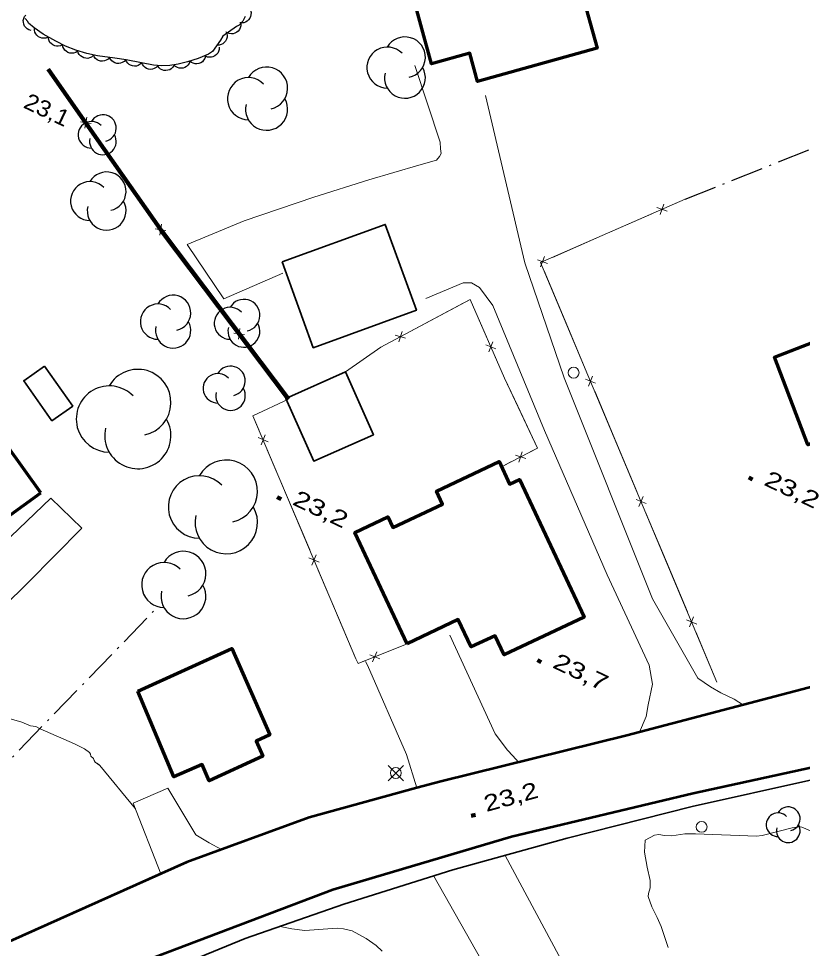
# Model space of a CAD drawing. Extents: x 356765 to 358572, y 5103174 to 5104650.
# Drawn here: x 357474.9 to 357547, y 5103908.7 to 5103994.1 of the extents above; entities that cross this region are included whole.
import ezdxf

# ---------------------------------------------------------------- set-up
doc = ezdxf.new("R2010")
doc.units = 0
doc.header["$LTSCALE"] = 0.6
doc.linetypes.add('DOT_DASHED', pattern=[7.7, 5, -1.2, 0.3, -1.2])
for name, color, linetype, lineweight in [('19', 7, 'Continuous', 13), ('2', 7, 'Continuous', 13), ('21', 7, 'Continuous', 53), ('22', 7, 'Continuous', 35), ('3', 7, 'Continuous', 140), ('31', 7, 'Continuous', 70), ('36', 7, 'Continuous', 13), ('37', 7, 'Continuous', 13), ('41', 7, 'DOT_DASHED', 25), ('44', 7, 'Continuous', 25)]:
    doc.layers.add(name, color=color, linetype=linetype, lineweight=lineweight)

msp = doc.modelspace()

# ---------------------------------------------------------------- linework, layer by layer
at = {"layer": '19'}
for p, q in [((357526.52, 5103904.49), (357519.66, 5103917.24)), ((357513.1, 5103915.34), (357524.85, 5103894.74))]:
    msp.add_line(p, q, dxfattribs=at)
for points in [[(357499.24, 5103970.71), (357493.82, 5103968.36), (357490.45, 5103973.36), (357495.67, 5103975.52), (357502.08, 5103977.71), (357507.15, 5103979.28), (357511.73, 5103980.63), (357513.35, 5103981.09), (357513.64, 5103981.43), (357513.8, 5103981.72), (357513.74, 5103982.14), (357513.7, 5103982.76), (357511.37, 5103989.8)], [(357517.86, 5103987.03), (357521.48, 5103971.68), (357525.11, 5103961.09), (357533.21, 5103940.79), (357537.39, 5103933.51), (357538.55, 5103932.73), (357539.49, 5103932.18), (357540.71, 5103931.58), (357541.57, 5103931.05)], [(357512.37, 5103968.39), (357515.81, 5103969.84), (357516.57, 5103969.82), (357517.3, 5103969.41), (357518.53, 5103967.74), (357523.28, 5103956.26), (357529.06, 5103943), (357532.92, 5103934.71), (357533.22, 5103932.98), (357532.83, 5103931.06), (357532.63, 5103930), (357532.03, 5103928.56)], [(357462.09, 5103925.87), (357461.85, 5103926.53), (357461.69, 5103927.29), (357461.65, 5103928.1), (357462.07, 5103928.84), (357462.52, 5103929.47), (357463.4, 5103930.34), (357467.03, 5103933.67), (357471.38, 5103937.96), (357475.8, 5103942.27), (357480.76, 5103947.3), (357477.9, 5103950.06), (357470.56, 5103943.04), (357465.45, 5103937.66), (357461.36, 5103933.19)], [(357520.9, 5103925.8), (357520.38, 5103926.37), (357519.89, 5103926.9), (357518.76, 5103928.41), (357514.59, 5103937.46)], [(357511.54, 5103923.43), (357510.6, 5103926.51), (357507.03, 5103934.7), (357506.84, 5103935.06)], [(357488.03, 5103915.55), (357485.47, 5103922.04), (357488.67, 5103923.42), (357491.22, 5103919.13), (357492.45, 5103918.4), (357493.58, 5103917.78)]]:
    msp.add_lwpolyline(points, dxfattribs=at)
at = {"layer": '2'}
msp.add_line((357482.42, 5103925.51), (357485.68, 5103921.51), dxfattribs=at)
for points in [[(357466.86, 5103933.51), (357467.39, 5103933.2), (357472.57, 5103930.37), (357474.3, 5103929.75), (357475.23, 5103929.49), (357476.04, 5103929.13), (357476.51, 5103929.09), (357476.92, 5103928.87), (357480.08, 5103927.5), (357481, 5103927.04), (357481.45, 5103926.68), (357481.54, 5103926.55), (357481.59, 5103926.34), (357481.84, 5103926.15)], [(357481.84, 5103926.15), (357481.88, 5103925.95), (357481.98, 5103925.79), (357482.42, 5103925.51), (357482.15, 5103925.71)], [(357534.65, 5103908.79), (357534, 5103910.7), (357533.65, 5103911.54), (357533.16, 5103912.51), (357532.82, 5103913.47), (357532.84, 5103913.74), (357532.99, 5103914.26), (357533.01, 5103914.93), (357532.72, 5103916.17), (357532.47, 5103917.54), (357532.54, 5103918.63), (357533.41, 5103919.11), (357533.81, 5103919.17), (357534.33, 5103919.07), (357534.99, 5103919.05), (357536.2, 5103919.23), (357537.16, 5103919.23), (357542.79, 5103919.01), (357543.31, 5103919.08), (357546.06, 5103919.76), (357546.81, 5103919.86), (357546.96, 5103919.83), (357547.91, 5103919.43)], [(357498.98, 5103910.71), (357500.05, 5103910.49), (357501.25, 5103910.33), (357504.24, 5103910.55), (357504.82, 5103910.49), (357505.61, 5103910.3), (357506.89, 5103909.59), (357507.82, 5103908.95), (357508.36, 5103908.45)]]:
    msp.add_lwpolyline(points, dxfattribs=at)
at = {"layer": '21'}
for points in [[(357651.76, 5103955.95), (357619.95, 5103948.59), (357588.58, 5103941.73), (357566.37, 5103936.76), (357548.68, 5103932.92), (357532.03, 5103928.56), (357530.85, 5103928.26), (357513.75, 5103924.04), (357511.54, 5103923.43), (357501.65, 5103920.72), (357490.41, 5103916.62), (357474.1, 5103909.32), (357471.14, 5103907.86)], [(357678.36, 5103954.94), (357640.5, 5103946.09), (357619.43, 5103941.41), (357599.16, 5103936.98), (357552.82, 5103926.37), (357536.94, 5103922.93), (357520.26, 5103918.95), (357503.82, 5103914.09), (357486.6, 5103907.55), (357480.97, 5103904.95), (357472.22, 5103900.99), (357457.26, 5103892.04), (357451.72, 5103889.03), (357438.42, 5103880.3), (357419.6, 5103867.79), (357409.99, 5103860.91), (357402.64, 5103855.12), (357395.85, 5103849.3), (357387.1, 5103841.32), (357379.78, 5103834.37), (357370.08, 5103824.18), (357363.77, 5103817.05), (357355.31, 5103807.73), (357353.75, 5103805.99)]]:
    msp.add_lwpolyline(points, dxfattribs=at)
at = {"layer": '22'}
msp.add_lwpolyline([(357647.75, 5103946.51), (357634.21, 5103943.46), (357622.47, 5103940.88), (357609.15, 5103938.01), (357596.04, 5103935), (357584.77, 5103932.34), (357572.98, 5103929.8), (357562.05, 5103927.46), (357547.85, 5103924.19), (357536.87, 5103921.73), (357525.36, 5103918.83), (357514.86, 5103915.9), (357504.84, 5103912.75), (357495.77, 5103909.59), (357486.87, 5103905.97), (357479.16, 5103902.36), (357471.94, 5103898.43), (357462.55, 5103893.01), (357451.44, 5103886.54), (357441.53, 5103880.61), (357430.12, 5103873.12), (357417.36, 5103864.38), (357407.44, 5103856.91)], dxfattribs=at)
at = {"layer": '3'}
for p, q in [((357542.06, 5103951.94), (357542.42, 5103951.77)), ((357498.72, 5103950.13), (357499.08, 5103949.96)), ((357522.63, 5103935.16), (357522.99, 5103934.99)), ((357516.55, 5103920.86), (357516.93, 5103920.97))]:
    msp.add_line(p, q, dxfattribs=at)
at = {"layer": '31'}
for points in [[(357510.74, 5103997.8), (357518.36, 5103999.92), (357517.77, 5104002.07), (357520.42, 5104002.8), (357521.05, 5104000.55), (357525.26, 5104001.71), (357528.12, 5103991.38), (357517.14, 5103988.33), (357516.42, 5103990.93), (357512.91, 5103989.96), (357510.74, 5103997.8)], [(357561.06, 5103957.68), (357553.03, 5103954.36), (357552.1, 5103956.74), (357547.49, 5103954.96), (357544.44, 5103963), (357557.15, 5103967.93), (357561.06, 5103957.68)], [(357476.98, 5103950.55), (357470.75, 5103959.18), (357462.9, 5103953.51), (357469.13, 5103944.88), (357476.98, 5103950.55)], [(357510.65, 5103936.68), (357505.84, 5103946.91), (357508.88, 5103948.34), (357509.34, 5103947.37), (357513.91, 5103949.51), (357513.36, 5103950.7), (357519.12, 5103953.41), (357520.08, 5103951.34), (357520.99, 5103951.78), (357526.94, 5103939.12), (357519.59, 5103935.67), (357518.76, 5103937.42), (357516.54, 5103936.38), (357515.36, 5103938.9), (357510.65, 5103936.68)], [(357485.91, 5103932.33), (357494.54, 5103936.23), (357498.05, 5103928.32), (357496.77, 5103927.73), (357497.4, 5103926.34), (357492.46, 5103924.09), (357491.81, 5103925.59), (357489.22, 5103924.44), (357485.91, 5103932.33)]]:
    msp.add_lwpolyline(points, close=True, dxfattribs=at)
at = {"layer": '31', "lineweight": 35}
for points in [[(357499.17, 5103971.77), (357508.65, 5103975.2), (357511.51, 5103967.31), (357502.03, 5103963.87), (357499.17, 5103971.77)], [(357477.33, 5103962.18), (357479.92, 5103958.51), (357478, 5103957.16), (357475.42, 5103960.84), (357477.33, 5103962.18)], [(357499.52, 5103959.22), (357505, 5103961.65), (357507.56, 5103955.88), (357502.08, 5103953.46), (357499.52, 5103959.22)]]:
    msp.add_lwpolyline(points, close=True, dxfattribs=at)
at = {"layer": '36'}
for p, q in [((357510.32, 5103924.1), (357508.91, 5103925.51)), ((357508.91, 5103924.1), (357510.32, 5103925.51))]:
    msp.add_line(p, q, dxfattribs=at)
for centre in [(357525.9638, 5103961.5771), (357509.6168, 5103924.8074), (357537.7338, 5103919.8571)]:
    msp.add_circle(centre, 0.5, dxfattribs=at)
at = {"layer": '37'}
for p, q in [((357477.67, 5103989.46), (357480.54, 5103985.36)), ((357481.02, 5103984.05), (357481.2, 5103985.04)), ((357480.62, 5103984.63), (357481.6, 5103984.46)), ((357484.55, 5103979.63), (357487.42, 5103975.54)), ((357535.01, 5103976.98), (357536.22, 5103977.51)), ((357534.56, 5103976.4), (357533.62, 5103976.76)), ((357533.91, 5103976.11), (357534.27, 5103977.05)), ((357528.59, 5103974.18), (357533.17, 5103976.18)), ((357487.5, 5103974.8), (357488.49, 5103974.63)), ((357487.91, 5103974.22), (357488.08, 5103975.21)), ((357488.59, 5103973.91), (357491.61, 5103969.92)), ((357524.01, 5103972.17), (357528.59, 5103974.18)), ((357522.91, 5103971.31), (357523.28, 5103972.24)), ((357523.56, 5103971.59), (357522.63, 5103971.95)), ((357525.19, 5103966.34), (357523.25, 5103970.94)), ((357491.61, 5103969.92), (357494.62, 5103965.94)), ((357510.93, 5103965.35), (357515.34, 5103967.71)), ((357527.12, 5103961.73), (357525.19, 5103966.34)), ((357495.16, 5103964.64), (357495.29, 5103965.63)), ((357509.9, 5103964.4), (357510.19, 5103965.36)), ((357494.73, 5103965.21), (357495.72, 5103965.07)), ((357510.52, 5103964.74), (357509.57, 5103965.03)), ((357495.83, 5103964.34), (357498.84, 5103960.35)), ((357517.89, 5103964.14), (357518.82, 5103963.77)), ((357518.17, 5103963.49), (357518.54, 5103964.42)), ((357527.7, 5103961.27), (357527.32, 5103960.34)), ((357498.84, 5103960.35), (357499.75, 5103959.15)), ((357527.97, 5103960.62), (357527.05, 5103960.99)), ((357529.84, 5103955.27), (357527.9, 5103959.88)), ((357496.95, 5103955.61), (357497.88, 5103955.23)), ((357497.23, 5103954.96), (357497.6, 5103955.88)), ((357531.78, 5103950.66), (357529.84, 5103955.27)), ((357497.8, 5103954.5), (357499.76, 5103949.9)), ((357521.23, 5103954.32), (357520.93, 5103953.36)), ((357520.2, 5103953.38), (357519.47, 5103953)), ((357520.61, 5103953.99), (357521.56, 5103953.69)), ((357532.35, 5103950.21), (357531.97, 5103949.28)), ((357499.76, 5103949.9), (357501.71, 5103945.29)), ((357532.63, 5103949.55), (357531.7, 5103949.93)), ((357534.49, 5103944.21), (357532.55, 5103948.82)), ((357501.91, 5103943.91), (357502.29, 5103944.84)), ((357501.63, 5103944.56), (357502.56, 5103944.18)), ((357536.43, 5103939.6), (357534.49, 5103944.21)), ((357502.49, 5103943.45), (357504.44, 5103938.85)), ((357537.28, 5103938.49), (357536.35, 5103938.87)), ((357537, 5103939.14), (357536.63, 5103938.22)), ((357539.14, 5103933.15), (357537.2, 5103937.76)), ((357508.61, 5103935.85), (357510.65, 5103936.68)), ((357508.14, 5103935.28), (357507.22, 5103935.67)), ((357507.49, 5103935.01), (357507.87, 5103935.93))]:
    msp.add_line(p, q, dxfattribs=at)
at = {"layer": '37', "lineweight": 158}
msp.add_lwpolyline([(357477.67, 5103989.46), (357482.02, 5103983.24), (357488.17, 5103974.47), (357499.75, 5103959.15)], dxfattribs=at)
at = {"layer": '37'}
for points in [[(357481.68, 5103983.72), (357482.02, 5103983.24), (357484.55, 5103979.63)], [(357539.14, 5103933.15), (357522.93, 5103971.7), (357536.22, 5103977.51)], [(357505, 5103961.65), (357508.23, 5103963.91), (357516.44, 5103968.3), (357519.62, 5103961.08), (357522.64, 5103954.65), (357519.47, 5103953)], [(357515.34, 5103967.71), (357516.44, 5103968.3), (357517.95, 5103964.87)], [(357505, 5103961.65), (357508.23, 5103963.91), (357509.16, 5103964.41)], [(357518.76, 5103963.04), (357519.62, 5103961.08), (357520.84, 5103958.49)], [(357499.75, 5103959.15), (357496.48, 5103957.62), (357505.95, 5103935.29), (357506.15, 5103934.85), (357510.65, 5103936.68)], [(357499.75, 5103959.15), (357496.48, 5103957.62), (357497.02, 5103956.34)], [(357520.84, 5103958.49), (357522.64, 5103954.65), (357521.97, 5103954.3)], [(357504.44, 5103938.85), (357505.95, 5103935.29), (357506.15, 5103934.85), (357506.75, 5103935.1)]]:
    msp.add_lwpolyline(points, dxfattribs=at)
at = {"layer": '41'}
for points in [[(357536.22, 5103977.51), (357554.61, 5103984.85), (357550.95, 5103993.71)], [(357463.01, 5103915.22), (357471.79, 5103923.59), (357487.77, 5103940.1)]]:
    msp.add_lwpolyline(points, dxfattribs=at)
at = {"layer": '44'}
for points in [[(357476.09, 5103993.01), (357475.89, 5103993.06), (357475.72, 5103993.17), (357475.59, 5103993.27), (357475.49, 5103993.42), (357475.41, 5103993.59), (357475.38, 5103993.77), (357475.37, 5103993.94), (357475.41, 5103994.11), (357475.49, 5103994.28), (357475.59, 5103994.42)], [(357496.25, 5103994.86), (357496.31, 5103994.66), (357496.3, 5103994.46), (357496.27, 5103994.29), (357496.2, 5103994.13), (357496.09, 5103993.98), (357495.94, 5103993.86), (357495.8, 5103993.77), (357495.64, 5103993.72), (357495.45, 5103993.7), (357495.27, 5103993.72)], [(357495.37, 5103993.65), (357495.38, 5103993.44), (357495.32, 5103993.25), (357495.26, 5103993.1), (357495.14, 5103992.96), (357495, 5103992.84), (357494.83, 5103992.76), (357494.67, 5103992.71), (357494.5, 5103992.7), (357494.31, 5103992.73), (357494.15, 5103992.79)], [(357477.65, 5103992.39), (357477.45, 5103992.31), (357477.25, 5103992.29), (357477.09, 5103992.3), (357476.92, 5103992.35), (357476.76, 5103992.44), (357476.62, 5103992.57), (357476.51, 5103992.7), (357476.44, 5103992.86), (357476.4, 5103993.04), (357476.4, 5103993.22)], [(357493.99, 5103992.93), (357494.08, 5103992.74), (357494.11, 5103992.54), (357494.1, 5103992.38), (357494.05, 5103992.21), (357493.97, 5103992.04), (357493.85, 5103991.9), (357493.73, 5103991.79), (357493.57, 5103991.71), (357493.39, 5103991.66), (357493.21, 5103991.65)], [(357478.98, 5103991.7), (357478.79, 5103991.6), (357478.59, 5103991.57), (357478.43, 5103991.56), (357478.26, 5103991.6), (357478.09, 5103991.68), (357477.94, 5103991.8), (357477.82, 5103991.91), (357477.74, 5103992.07), (357477.68, 5103992.25), (357477.67, 5103992.42)], [(357480.37, 5103991.12), (357480.19, 5103991), (357480, 5103990.94), (357479.83, 5103990.92), (357479.66, 5103990.94), (357479.48, 5103991), (357479.32, 5103991.1), (357479.19, 5103991.2), (357479.09, 5103991.34), (357479.01, 5103991.51), (357478.98, 5103991.69)], [(357481.81, 5103990.7), (357481.64, 5103990.57), (357481.46, 5103990.49), (357481.3, 5103990.45), (357481.12, 5103990.46), (357480.94, 5103990.49), (357480.77, 5103990.58), (357480.63, 5103990.67), (357480.52, 5103990.8), (357480.42, 5103990.96), (357480.37, 5103991.13)], [(357493.37, 5103991.48), (357493.37, 5103991.27), (357493.31, 5103991.08), (357493.25, 5103990.93), (357493.13, 5103990.79), (357492.99, 5103990.68), (357492.81, 5103990.6), (357492.66, 5103990.55), (357492.48, 5103990.55), (357492.3, 5103990.57), (357492.13, 5103990.64)], [(357483.3, 5103990.54), (357483.16, 5103990.38), (357482.99, 5103990.28), (357482.84, 5103990.21), (357482.66, 5103990.19), (357482.48, 5103990.2), (357482.3, 5103990.26), (357482.15, 5103990.32), (357482.02, 5103990.44), (357481.9, 5103990.58), (357481.82, 5103990.74)], [(357484.79, 5103990.33), (357484.65, 5103990.17), (357484.47, 5103990.07), (357484.32, 5103990), (357484.15, 5103989.98), (357483.96, 5103989.99), (357483.78, 5103990.05), (357483.63, 5103990.12), (357483.5, 5103990.23), (357483.38, 5103990.38), (357483.3, 5103990.54)], [(357486.26, 5103990.04), (357486.12, 5103989.9), (357485.94, 5103989.8), (357485.78, 5103989.74), (357485.61, 5103989.73), (357485.42, 5103989.75), (357485.24, 5103989.82), (357485.1, 5103989.89), (357484.97, 5103990.01), (357484.86, 5103990.16), (357484.79, 5103990.33)], [(357490.69, 5103990.17), (357490.62, 5103989.98), (357490.5, 5103989.82), (357490.39, 5103989.7), (357490.23, 5103989.61), (357490.06, 5103989.55), (357489.87, 5103989.54), (357489.7, 5103989.54), (357489.54, 5103989.6), (357489.37, 5103989.69), (357489.24, 5103989.81)], [(357492.12, 5103990.64), (357492.06, 5103990.44), (357491.95, 5103990.27), (357491.84, 5103990.14), (357491.69, 5103990.05), (357491.52, 5103989.98), (357491.33, 5103989.95), (357491.17, 5103989.95), (357491, 5103990), (357490.83, 5103990.08), (357490.69, 5103990.19)], [(357487.73, 5103989.75), (357487.59, 5103989.61), (357487.41, 5103989.51), (357487.25, 5103989.45), (357487.08, 5103989.44), (357486.89, 5103989.46), (357486.71, 5103989.53), (357486.57, 5103989.6), (357486.44, 5103989.73), (357486.33, 5103989.88), (357486.26, 5103990.04)], [(357489.24, 5103989.81), (357489.13, 5103989.63), (357488.98, 5103989.5), (357488.84, 5103989.4), (357488.67, 5103989.35), (357488.49, 5103989.32), (357488.3, 5103989.34), (357488.14, 5103989.38), (357487.99, 5103989.47), (357487.85, 5103989.59), (357487.74, 5103989.73)]]:
    msp.add_lwpolyline(points, dxfattribs=at)
at = {"layer": '44', "linetype": 'DOT_DASHED'}
msp.add_lwpolyline([(357495.76, 5103994.29), (357495.54, 5103993.87), (357495.21, 5103993.51), (357494.96, 5103993.36), (357493.72, 5103992.49), (357493.5, 5103992.13), (357492.78, 5103991.08), (357492.41, 5103990.83), (357491.46, 5103990.43), (357490.48, 5103990.12), (357489.61, 5103989.9), (357488.85, 5103989.79), (357488.1, 5103989.75), (357487.35, 5103989.83), (357486.23, 5103990.05), (357484.83, 5103990.32), (357483.78, 5103990.47), (357482.19, 5103990.69), (357481.21, 5103990.88), (357480.19, 5103991.19), (357479.24, 5103991.58), (357478.36, 5103992.04), (357477.21, 5103992.68), (357476.37, 5103993.24), (357475.86, 5103993.67), (357475.8, 5103993.84), (357475.55, 5103994.11)], dxfattribs=at)
at = {"layer": '44'}
for centre, radius, start, end in [((357510.4547, 5103990.542), 1.8787, 282.26917, 149.72626), ((357508.839, 5103989.6027), 1.8787, 44.11537, 269.80396), ((357497.738, 5103987.7113), 1.9346, 282.26917, 149.72626), ((357510.4547, 5103988.6633), 1.8787, 166.93686, 29.62122), ((357496.0742, 5103986.7439), 1.9346, 44.11537, 269.80396), ((357497.738, 5103985.7766), 1.9346, 166.93686, 29.62122), ((357482.6913, 5103984.0399), 1.2242, 282.26917, 149.72626), ((357481.6385, 5103983.4278), 1.2242, 44.11537, 269.80396), ((357482.6913, 5103982.8157), 1.2242, 166.93686, 29.62122), ((357483.0342, 5103978.2314), 1.7819, 282.26917, 149.72626), ((357481.5018, 5103977.3405), 1.7819, 44.11537, 269.80396), ((357483.0342, 5103976.4495), 1.7819, 166.93686, 29.62122), ((357487.753, 5103966.2668), 1.6209, 44.11537, 269.80396), ((357489.147, 5103967.0773), 1.6209, 282.26917, 149.72626), ((357495.6526, 5103966.8466), 1.4667, 282.26917, 149.72626), ((357494.3912, 5103966.1133), 1.4667, 44.11537, 269.80396), ((357489.147, 5103965.4563), 1.6209, 166.93686, 29.62122), ((357495.6526, 5103965.38), 1.4667, 166.93686, 29.62122), ((357494.4257, 5103960.818), 1.3545, 282.26917, 149.72626), ((357485.9012, 5103958.8409), 3.0436, 282.26917, 149.72626), ((357493.2609, 5103960.1408), 1.3545, 44.11537, 269.80396), ((357483.2837, 5103957.3191), 3.0436, 44.11537, 269.80396), ((357494.4257, 5103959.4635), 1.3545, 166.93686, 29.62122), ((357485.9012, 5103955.7973), 3.0436, 166.93686, 29.62122), ((357494.0385, 5103950.6799), 2.8695, 282.26917, 149.72626), ((357491.5707, 5103949.2452), 2.8695, 44.11537, 269.80396), ((357494.0385, 5103947.8104), 2.8695, 166.93686, 29.62122), ((357490.0924, 5103943.1093), 2.0648, 282.26917, 149.72626), ((357488.3167, 5103942.0769), 2.0648, 44.11537, 269.80396), ((357490.0924, 5103941.0445), 2.0648, 166.93686, 29.62122), ((357544.7572, 5103920.0548), 1.0915, 44.11537, 269.80396), ((357545.6959, 5103920.6005), 1.0915, 282.26917, 149.72626), ((357545.6959, 5103919.509), 1.0915, 166.93686, 29.62122)]:
    msp.add_arc(centre, radius, start, end, dxfattribs=at)

# ---------------------------------------------------------------- texts
at = {"layer": '3'}
for s, rotation, width, p in [('23,1   ', 334.619, 1.1, (357475.29, 5103985.96)), ('23,2   ', 334.619, 1.35, (357543.36, 5103951.3)), ('23,2   ', 334.619, 1.35, (357500.02, 5103949.5)), ('23,7   ', 334.619, 1.35, (357523.93, 5103934.53)), ('23,2   ', 15.489, 1.3, (357517.94, 5103921.22))]:
    msp.add_text(s, height=1.5, rotation=rotation, dxfattribs=dict(at, width=width)).set_placement(p)

doc.saveas('drawing.dxf')
